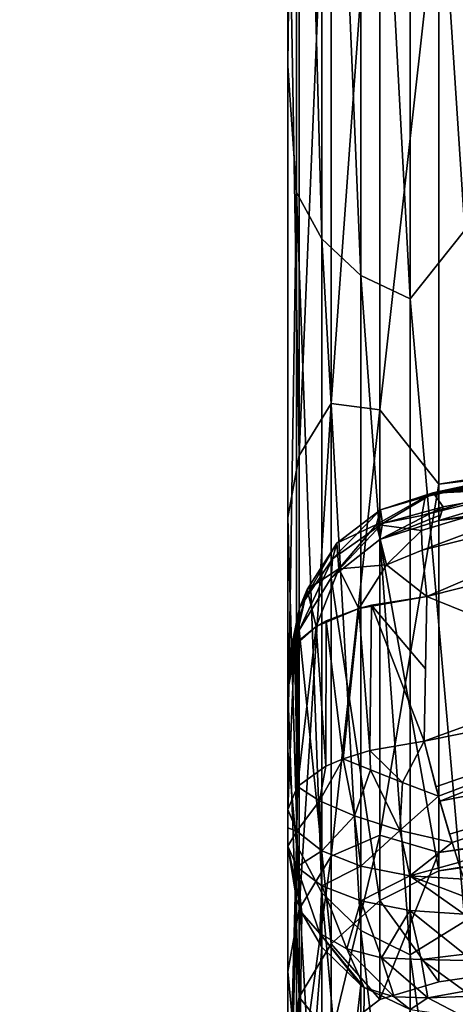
# Model space of a CAD drawing. Header units: millimetres. Extents: x -147 to 182, y -41 to 41.
# Tile 258 of 309: x 138.394 to 138.891, y -22.422 to -21.299. Entities that reach past the tile are written whole.
import ezdxf

# ---------------------------------------------------------------- set-up
doc = ezdxf.new("R2010")
doc.units = ezdxf.units.MM
doc.header["$LTSCALE"] = 51.403556
for name, color, linetype in [('101', 7, 'CONTINUOUS'), ('106', 7, 'CONTINUOUS'), ('112', 7, 'CONTINUOUS'), ('115', 7, 'CONTINUOUS'), ('116', 7, 'CONTINUOUS'), ('118', 7, 'CONTINUOUS'), ('119', 7, 'CONTINUOUS'), ('120', 7, 'CONTINUOUS'), ('121', 7, 'CONTINUOUS'), ('122', 7, 'CONTINUOUS'), ('123', 7, 'CONTINUOUS'), ('16', 7, 'CONTINUOUS'), ('96', 7, 'CONTINUOUS'), ('98', 7, 'CONTINUOUS'), ('99', 7, 'CONTINUOUS')]:
    doc.layers.add(name, color=color, linetype=linetype)

msp = doc.modelspace()

# ---------------------------------------------------------------- linework, layer by layer
at = {"layer": '101', "color": 7, "linetype": 'CONTINUOUS'}
for points in [[(138.7, -21.3516, -7.9918), (138.7, -20.284, -10.4077), (138.7098, -20.4744, -10.168), (138.7, -21.3516, -7.9918)], [(138.9018, -20.462, -10.4988), (138.9018, -21.539, -8.0616), (138.8395, -20.5896, -10.2252), (138.9018, -20.462, -10.4988)], [(138.7, -21.3516, -7.9918), (138.7098, -20.4744, -10.168), (138.7098, -21.4961, -7.7786), (138.7, -21.3516, -7.9918)], [(138.7385, -20.5246, -10.1929), (138.7385, -21.5488, -7.7977), (138.7098, -20.4744, -10.168), (138.7385, -20.5246, -10.1929)], [(138.7098, -20.4744, -10.168), (138.7385, -21.5488, -7.7977), (138.7098, -21.4961, -7.7786), (138.7098, -20.4744, -10.168)], [(138.7832, -20.5643, -10.2127), (138.7832, -21.5905, -7.8128), (138.7385, -20.5246, -10.1929), (138.7832, -20.5643, -10.2127)], [(138.7385, -20.5246, -10.1929), (138.7832, -21.5905, -7.8128), (138.7385, -21.5488, -7.7977), (138.7385, -20.5246, -10.1929)], [(138.8395, -20.5896, -10.2252), (138.8395, -21.6171, -7.8224), (138.7832, -20.5643, -10.2127), (138.8395, -20.5896, -10.2252)], [(138.7832, -20.5643, -10.2127), (138.8395, -21.6171, -7.8224), (138.7832, -21.5905, -7.8128), (138.7832, -20.5643, -10.2127)], [(138.8395, -20.5896, -10.2252), (138.9018, -21.539, -8.0616), (138.8395, -21.6171, -7.8224), (138.8395, -20.5896, -10.2252)], [(138.7, -22.1326, -5.4686), (138.7, -21.3516, -7.9918), (138.7098, -21.4961, -7.7786), (138.7, -22.1326, -5.4686)], [(138.7, -22.1326, -5.4686), (138.7098, -21.4961, -7.7786), (138.7098, -22.24, -5.2888), (138.7, -22.1326, -5.4686)], [(138.7385, -21.5488, -7.7977), (138.7385, -22.2945, -5.3017), (138.7098, -21.4961, -7.7786), (138.7385, -21.5488, -7.7977)], [(138.7098, -21.4961, -7.7786), (138.7385, -22.2945, -5.3017), (138.7098, -22.24, -5.2888), (138.7098, -21.4961, -7.7786)], [(138.9018, -21.539, -8.0616), (138.9018, -22.3269, -5.5163), (138.8395, -21.6171, -7.8224), (138.9018, -21.539, -8.0616)], [(138.7832, -21.5905, -7.8128), (138.7832, -22.3377, -5.312), (138.7385, -21.5488, -7.7977), (138.7832, -21.5905, -7.8128)], [(138.7385, -21.5488, -7.7977), (138.7832, -22.3377, -5.312), (138.7385, -22.2945, -5.3017), (138.7385, -21.5488, -7.7977)], [(138.8395, -21.6171, -7.8224), (138.8395, -22.3652, -5.3185), (138.7832, -21.5905, -7.8128), (138.8395, -21.6171, -7.8224)], [(138.7832, -21.5905, -7.8128), (138.8395, -22.3652, -5.3185), (138.7832, -22.3377, -5.312), (138.7832, -21.5905, -7.8128)], [(138.8395, -21.6171, -7.8224), (138.9018, -22.3269, -5.5163), (138.8395, -22.3652, -5.3185), (138.8395, -21.6171, -7.8224)], [(138.7, -22.6166, -2.872), (138.7, -22.1326, -5.4686), (138.7098, -22.24, -5.2888), (138.7, -22.6166, -2.872)], [(138.7, -22.6166, -2.872), (138.7098, -22.24, -5.2888), (138.7098, -22.6965, -2.7306), (138.7, -22.6166, -2.872)], [(138.7385, -22.2945, -5.3017), (138.7385, -22.7522, -2.7373), (138.7098, -22.24, -5.2888), (138.7385, -22.2945, -5.3017)], [(138.7098, -22.24, -5.2888), (138.7385, -22.7522, -2.7373), (138.7098, -22.6965, -2.7306), (138.7098, -22.24, -5.2888)], [(138.7, -22.2414, 5.0081), (138.7, -22.6714, 2.4018), (138.7098, -22.3018, 5.0217), (138.7, -22.2414, 5.0081)], [(138.7832, -22.3377, -5.312), (138.7832, -22.7962, -2.7426), (138.7385, -22.2945, -5.3017), (138.7832, -22.3377, -5.312)], [(138.7385, -22.2945, -5.3017), (138.7832, -22.7962, -2.7426), (138.7385, -22.7522, -2.7373), (138.7385, -22.2945, -5.3017)], [(138.7, -22.6714, 2.4018), (138.7098, -22.7276, 2.4582), (138.7098, -22.3018, 5.0217), (138.7, -22.6714, 2.4018)], [(138.7098, -22.3018, 5.0217), (138.7098, -22.7276, 2.4582), (138.7159, -22.3175, 5.0252), (138.7098, -22.3018, 5.0217)], [(138.7098, -22.7276, 2.4582), (138.7385, -22.3565, 5.034), (138.7159, -22.3175, 5.0252), (138.7098, -22.7276, 2.4582)], [(138.9018, -22.3269, -5.5163), (138.9018, -22.8151, -2.8968), (138.8395, -22.3652, -5.3185), (138.9018, -22.3269, -5.5163)], [(138.8395, -22.3652, -5.3185), (138.8395, -22.8243, -2.7459), (138.7832, -22.3377, -5.312), (138.8395, -22.3652, -5.3185)], [(138.7832, -22.3377, -5.312), (138.8395, -22.8243, -2.7459), (138.7832, -22.7962, -2.7426), (138.7832, -22.3377, -5.312)], [(138.7385, -22.7834, 2.4642), (138.7385, -22.3565, 5.034), (138.7098, -22.7276, 2.4582), (138.7385, -22.7834, 2.4642)], [(138.7385, -22.7834, 2.4642), (138.7833, -22.3998, 5.0437), (138.7385, -22.3565, 5.034), (138.7385, -22.7834, 2.4642)], [(138.8395, -22.3652, -5.3185), (138.9018, -22.8151, -2.8968), (138.8395, -22.8243, -2.7459), (138.8395, -22.3652, -5.3185)], [(138.7832, -22.8275, 2.469), (138.7833, -22.3998, 5.0437), (138.7385, -22.7834, 2.4642), (138.7832, -22.8275, 2.469)], [(138.7833, -22.3998, 5.0437), (138.7832, -22.8275, 2.469), (138.7871, -22.4024, 5.0443), (138.7833, -22.3998, 5.0437)], [(138.7832, -22.8275, 2.469), (138.8395, -22.4274, 5.05), (138.7871, -22.4024, 5.0443), (138.7832, -22.8275, 2.469)]]:
    msp.add_3dface(points, dxfattribs=at)
at = {"layer": '106', "color": 7, "linetype": 'CONTINUOUS'}
for points in [[(138.7, -22.1996, 5.0259), (138.7, -22.2205, 5.0169), (138.7099, -22.2243, 5.0828), (138.7, -22.1996, 5.0259)], [(138.7, -22.2205, 5.0169), (138.7, -22.2414, 5.0081), (138.7099, -22.2243, 5.0828), (138.7, -22.2205, 5.0169)], [(138.7099, -22.2243, 5.0828), (138.7, -22.2414, 5.0081), (138.7099, -22.2651, 5.0654), (138.7099, -22.2243, 5.0828)], [(138.7385, -22.2465, 5.1341), (138.7099, -22.2243, 5.0828), (138.7099, -22.2651, 5.0654), (138.7385, -22.2465, 5.1341)], [(138.7385, -22.2866, 5.117), (138.7385, -22.2465, 5.1341), (138.7099, -22.2651, 5.0654), (138.7385, -22.2866, 5.117)], [(138.783, -22.2641, 5.1748), (138.7385, -22.2465, 5.1341), (138.7385, -22.2866, 5.117), (138.783, -22.2641, 5.1748)], [(138.783, -22.3037, 5.1578), (138.783, -22.2641, 5.1748), (138.7385, -22.2866, 5.117), (138.783, -22.3037, 5.1578)], [(138.8391, -22.2753, 5.2007), (138.783, -22.2641, 5.1748), (138.783, -22.3037, 5.1578), (138.8391, -22.2753, 5.2007)], [(138.8391, -22.3148, 5.1839), (138.8391, -22.2753, 5.2007), (138.783, -22.3037, 5.1578), (138.8391, -22.3148, 5.1839)], [(138.9012, -22.2988, 5.2009), (138.9012, -22.2791, 5.2094), (138.8391, -22.2753, 5.2007), (138.9012, -22.2988, 5.2009)], [(138.9012, -22.3187, 5.1925), (138.9012, -22.2988, 5.2009), (138.8391, -22.2753, 5.2007), (138.9012, -22.3187, 5.1925)], [(138.9012, -22.3187, 5.1925), (138.8391, -22.2753, 5.2007), (138.8391, -22.3148, 5.1839), (138.9012, -22.3187, 5.1925)]]:
    msp.add_3dface(points, dxfattribs=at)
at = {"layer": '112', "color": 7, "linetype": 'CONTINUOUS'}
for points in [[(138.7, -22.2414, 5.0081), (138.7098, -22.3018, 5.0217), (138.7159, -22.3175, 5.0252), (138.7, -22.2414, 5.0081)], [(138.7, -22.2414, 5.0081), (138.7159, -22.3175, 5.0252), (138.7099, -22.2651, 5.0654), (138.7, -22.2414, 5.0081)], [(138.7099, -22.2651, 5.0654), (138.7159, -22.3175, 5.0252), (138.7363, -22.3409, 5.0655), (138.7099, -22.2651, 5.0654)], [(138.7385, -22.2866, 5.117), (138.7099, -22.2651, 5.0654), (138.7363, -22.3409, 5.0655), (138.7385, -22.2866, 5.117)], [(138.7673, -22.3585, 5.1011), (138.7385, -22.2866, 5.117), (138.7363, -22.3409, 5.0655), (138.7673, -22.3585, 5.1011)], [(138.783, -22.3037, 5.1578), (138.7385, -22.2866, 5.117), (138.7673, -22.3585, 5.1011), (138.783, -22.3037, 5.1578)], [(138.8066, -22.3687, 5.1309), (138.783, -22.3037, 5.1578), (138.7673, -22.3585, 5.1011), (138.8066, -22.3687, 5.1309)], [(138.8391, -22.3148, 5.1839), (138.783, -22.3037, 5.1578), (138.8066, -22.3687, 5.1309), (138.8391, -22.3148, 5.1839)], [(138.7159, -22.3175, 5.0252), (138.7385, -22.3565, 5.034), (138.7363, -22.3409, 5.0655), (138.7159, -22.3175, 5.0252)], [(138.8519, -22.3707, 5.1528), (138.8391, -22.3148, 5.1839), (138.8066, -22.3687, 5.1309), (138.8519, -22.3707, 5.1528)], [(138.9012, -22.3187, 5.1925), (138.8391, -22.3148, 5.1839), (138.9015, -22.3646, 5.1656), (138.9012, -22.3187, 5.1925)], [(138.9015, -22.3646, 5.1656), (138.8391, -22.3148, 5.1839), (138.8519, -22.3707, 5.1528), (138.9015, -22.3646, 5.1656)], [(138.7833, -22.3998, 5.0437), (138.7871, -22.4024, 5.0443), (138.7363, -22.3409, 5.0655), (138.7833, -22.3998, 5.0437)], [(138.7385, -22.3565, 5.034), (138.7833, -22.3998, 5.0437), (138.7363, -22.3409, 5.0655), (138.7385, -22.3565, 5.034)], [(138.7871, -22.4024, 5.0443), (138.7673, -22.3585, 5.1011), (138.7363, -22.3409, 5.0655), (138.7871, -22.4024, 5.0443)], [(138.7673, -22.3585, 5.1011), (138.7871, -22.4024, 5.0443), (138.8213, -22.413, 5.074), (138.7673, -22.3585, 5.1011)], [(138.8066, -22.3687, 5.1309), (138.7673, -22.3585, 5.1011), (138.8213, -22.413, 5.074), (138.8066, -22.3687, 5.1309)], [(138.8519, -22.3707, 5.1528), (138.8066, -22.3687, 5.1309), (138.8597, -22.4144, 5.1), (138.8519, -22.3707, 5.1528)], [(138.8597, -22.4144, 5.1), (138.8066, -22.3687, 5.1309), (138.8213, -22.413, 5.074), (138.8597, -22.4144, 5.1)], [(138.9015, -22.3718, 5.1597), (138.9015, -22.3646, 5.1656), (138.8519, -22.3707, 5.1528), (138.9015, -22.3718, 5.1597)], [(138.9017, -22.4065, 5.1209), (138.9015, -22.3718, 5.1597), (138.8519, -22.3707, 5.1528), (138.9017, -22.4065, 5.1209)], [(138.9017, -22.4065, 5.1209), (138.8519, -22.3707, 5.1528), (138.8597, -22.4144, 5.1), (138.9017, -22.4065, 5.1209)], [(138.7871, -22.4024, 5.0443), (138.8395, -22.4274, 5.05), (138.8213, -22.413, 5.074), (138.7871, -22.4024, 5.0443)], [(138.9017, -22.4128, 5.111), (138.9017, -22.4065, 5.1209), (138.8597, -22.4144, 5.1), (138.9017, -22.4128, 5.111)], [(138.8395, -22.4274, 5.05), (138.8597, -22.4144, 5.1), (138.8213, -22.413, 5.074), (138.8395, -22.4274, 5.05)], [(138.8395, -22.4274, 5.05), (138.9018, -22.4365, 5.052), (138.8597, -22.4144, 5.1), (138.8395, -22.4274, 5.05)], [(138.9018, -22.4365, 5.052), (138.9017, -22.4128, 5.111), (138.8597, -22.4144, 5.1), (138.9018, -22.4365, 5.052)]]:
    msp.add_3dface(points, dxfattribs=at)
at = {"layer": '115', "color": 7, "linetype": 'CONTINUOUS'}
for points in [[(139.0166, -21.8472, 4.8348), (138.8722, -21.8701, 4.825), (138.9975, -21.8324, 4.8826), (139.0166, -21.8472, 4.8348)], [(138.9975, -21.8324, 4.8826), (138.8722, -21.8701, 4.825), (138.8772, -21.8544, 4.8686), (138.9975, -21.8324, 4.8826)], [(138.8772, -21.8544, 4.8686), (138.8722, -21.8701, 4.825), (138.8745, -21.8636, 4.8471), (138.8772, -21.8544, 4.8686)]]:
    msp.add_3dface(points, dxfattribs=at)
at = {"layer": '116', "color": 7, "linetype": 'CONTINUOUS'}
for points in [[(138.7491, -21.7367, -5.6654), (138.7491, -20.9184, -8.1855), (138.7127, -21.7959, -5.6808), (138.7491, -21.7367, -5.6654)], [(138.7127, -21.7959, -5.6808), (138.7491, -20.9184, -8.1855), (138.7127, -20.9754, -8.2078), (138.7127, -21.7959, -5.6808)], [(138.7491, -21.7367, -5.6654), (138.8047, -20.9682, -7.9318), (138.7491, -20.9184, -8.1855), (138.7491, -21.7367, -5.6654)], [(138.8047, -21.744, -5.4569), (138.8047, -20.9682, -7.9318), (138.7491, -21.7367, -5.6654), (138.8047, -21.744, -5.4569)], [(138.8047, -21.744, -5.4569), (138.8722, -21.1417, -7.39), (138.8047, -20.9682, -7.9318), (138.8047, -21.744, -5.4569)], [(138.7, -21.0443, -8.2239), (138.7127, -21.7959, -5.6808), (138.7127, -20.9754, -8.2078), (138.7, -21.0443, -8.2239)], [(138.7, -21.0443, -8.2239), (138.7, -21.8665, -5.6879), (138.7127, -21.7959, -5.6808), (138.7, -21.0443, -8.2239)], [(138.8722, -21.8286, -5.0096), (138.8722, -21.1417, -7.39), (138.8047, -21.744, -5.4569), (138.8722, -21.8286, -5.0096)], [(138.7491, -22.2526, -3.0664), (138.7491, -21.7367, -5.6654), (138.7127, -22.3132, -3.0748), (138.7491, -22.2526, -3.0664)], [(138.7127, -22.3132, -3.0748), (138.7491, -21.7367, -5.6654), (138.7127, -21.7959, -5.6808), (138.7127, -22.3132, -3.0748)], [(138.7491, -22.2526, -3.0664), (138.8047, -21.744, -5.4569), (138.7491, -21.7367, -5.6654), (138.7491, -22.2526, -3.0664)], [(138.8047, -22.2287, -2.909), (138.8047, -21.744, -5.4569), (138.7491, -22.2526, -3.0664), (138.8047, -22.2287, -2.909)], [(138.8047, -22.2287, -2.909), (138.8722, -21.8286, -5.0096), (138.8047, -21.744, -5.4569), (138.8047, -22.2287, -2.909)], [(138.7, -21.8665, -5.6879), (138.7127, -22.3132, -3.0748), (138.7127, -21.7959, -5.6808), (138.7, -21.8665, -5.6879)], [(138.8722, -22.2484, -2.5678), (138.8722, -21.8286, -5.0096), (138.8047, -22.2287, -2.909), (138.8722, -22.2484, -2.5678)], [(138.7, -21.8665, -5.6879), (138.7, -22.3841, -3.0737), (138.7127, -22.3132, -3.0748), (138.7, -21.8665, -5.6879)], [(138.8722, -21.8701, 4.825), (138.8722, -22.2693, 2.3798), (138.8047, -21.8918, 4.8298), (138.8722, -21.8701, 4.825)], [(138.8047, -21.8918, 4.8298), (138.8047, -22.3032, 2.269), (138.7491, -21.9354, 4.8394), (138.8047, -21.8918, 4.8298)], [(138.8047, -21.8918, 4.8298), (138.8722, -22.2693, 2.3798), (138.8047, -22.3032, 2.269), (138.8047, -21.8918, 4.8298)], [(138.7491, -21.9354, 4.8394), (138.7491, -22.3526, 2.2228), (138.7127, -21.9952, 4.8526), (138.7491, -21.9354, 4.8394)], [(138.7491, -21.9354, 4.8394), (138.8047, -22.3032, 2.269), (138.7491, -22.3526, 2.2228), (138.7491, -21.9354, 4.8394)], [(138.7, -22.0636, 4.8676), (138.7127, -21.9952, 4.8526), (138.7127, -22.4135, 2.2288), (138.7, -22.0636, 4.8676)], [(138.7127, -21.9952, 4.8526), (138.7491, -22.3526, 2.2228), (138.7127, -22.4135, 2.2288), (138.7127, -21.9952, 4.8526)], [(138.7, -22.4821, 2.2475), (138.7, -22.0636, 4.8676), (138.7127, -22.4135, 2.2288), (138.7, -22.4821, 2.2475)], [(138.8047, -22.416, -0.3222), (138.8047, -22.2287, -2.909), (138.7491, -22.4588, -0.4248), (138.8047, -22.416, -0.3222)], [(138.7491, -22.4588, -0.4248), (138.8047, -22.2287, -2.909), (138.7491, -22.2526, -3.0664), (138.7491, -22.4588, -0.4248)], [(138.8047, -22.416, -0.3222), (138.8722, -22.2484, -2.5678), (138.8047, -22.2287, -2.909), (138.8047, -22.416, -0.3222)], [(138.8722, -22.3959, -0.0946), (138.8722, -22.2484, -2.5678), (138.8047, -22.416, -0.3222), (138.8722, -22.3959, -0.0946)], [(138.7491, -22.4588, -0.4248), (138.7491, -22.2526, -3.0664), (138.7127, -22.5201, -0.4259), (138.7491, -22.4588, -0.4248)], [(138.7127, -22.5201, -0.4259), (138.7491, -22.2526, -3.0664), (138.7127, -22.3132, -3.0748), (138.7127, -22.5201, -0.4259)], [(138.8722, -22.2693, 2.3798), (138.8722, -22.3959, -0.0946), (138.8047, -22.3032, 2.269), (138.8722, -22.2693, 2.3798)], [(138.8047, -22.3032, 2.269), (138.8047, -22.416, -0.3222), (138.7491, -22.3526, 2.2228), (138.8047, -22.3032, 2.269)], [(138.8047, -22.3032, 2.269), (138.8722, -22.3959, -0.0946), (138.8047, -22.416, -0.3222), (138.8047, -22.3032, 2.269)], [(138.7, -22.3841, -3.0737), (138.7127, -22.5201, -0.4259), (138.7127, -22.3132, -3.0748), (138.7, -22.3841, -3.0737)], [(138.7491, -22.3526, 2.2228), (138.7491, -22.4588, -0.4248), (138.7127, -22.4135, 2.2288), (138.7491, -22.3526, 2.2228)], [(138.7491, -22.3526, 2.2228), (138.8047, -22.416, -0.3222), (138.7491, -22.4588, -0.4248), (138.7491, -22.3526, 2.2228)], [(138.7, -22.3841, -3.0737), (138.7, -22.5903, -0.4156), (138.7127, -22.5201, -0.4259), (138.7, -22.3841, -3.0737)], [(138.7, -22.5903, -0.4156), (138.7, -22.4821, 2.2475), (138.7127, -22.4135, 2.2288), (138.7, -22.5903, -0.4156)], [(138.7, -22.5903, -0.4156), (138.7127, -22.4135, 2.2288), (138.7127, -22.5201, -0.4259), (138.7, -22.5903, -0.4156)], [(138.7127, -22.4135, 2.2288), (138.7491, -22.4588, -0.4248), (138.7127, -22.5201, -0.4259), (138.7127, -22.4135, 2.2288)]]:
    msp.add_3dface(points, dxfattribs=at)
at = {"layer": '118', "color": 7, "linetype": 'CONTINUOUS'}
for points in [[(138.8772, -21.8544, 4.8686), (138.8745, -21.8636, 4.8471), (138.8047, -21.8918, 4.8298), (138.8772, -21.8544, 4.8686)], [(138.8772, -21.8544, 4.8686), (138.8047, -21.8918, 4.8298), (138.808, -21.8735, 4.8777), (138.8772, -21.8544, 4.8686)], [(138.8745, -21.8636, 4.8471), (138.8722, -21.8701, 4.825), (138.8047, -21.8918, 4.8298), (138.8745, -21.8636, 4.8471)], [(138.8047, -21.8918, 4.8298), (138.7491, -21.9354, 4.8394), (138.808, -21.8735, 4.8777), (138.8047, -21.8918, 4.8298)], [(138.808, -21.8735, 4.8777), (138.7491, -21.9354, 4.8394), (138.7508, -21.9136, 4.8968), (138.808, -21.8735, 4.8777)], [(138.7491, -21.9354, 4.8394), (138.7127, -21.9952, 4.8526), (138.7508, -21.9136, 4.8968), (138.7491, -21.9354, 4.8394)], [(138.7508, -21.9136, 4.8968), (138.7127, -21.9952, 4.8526), (138.7131, -21.9695, 4.9234), (138.7508, -21.9136, 4.8968)], [(138.7, -22.0636, 4.8676), (138.7, -22.0512, 4.9114), (138.7131, -21.9695, 4.9234), (138.7, -22.0636, 4.8676)], [(138.7127, -21.9952, 4.8526), (138.7, -22.0636, 4.8676), (138.7131, -21.9695, 4.9234), (138.7127, -21.9952, 4.8526)], [(138.7, -22.0512, 4.9114), (138.7, -22.0338, 4.9541), (138.7131, -21.9695, 4.9234), (138.7, -22.0512, 4.9114)]]:
    msp.add_3dface(points, dxfattribs=at)
at = {"layer": '119', "color": 7, "linetype": 'CONTINUOUS'}
for points in [[(139.0716, -22.0429, 5.2324), (138.8553, -22.1218, 5.2046), (139.2459, -22.043, 5.2817), (139.0716, -22.0429, 5.2324)], [(139.2459, -22.043, 5.2817), (138.8553, -22.1218, 5.2046), (138.8686, -22.1737, 5.2217), (139.2459, -22.043, 5.2817)], [(138.8716, -22.1845, 5.2233), (139.2459, -22.043, 5.2817), (138.8686, -22.1737, 5.2217), (138.8716, -22.1845, 5.2233)], [(138.8732, -22.1902, 5.2238), (139.2459, -22.043, 5.2817), (138.8716, -22.1845, 5.2233), (138.8732, -22.1902, 5.2238)], [(139.2459, -22.043, 5.2817), (138.8732, -22.1902, 5.2238), (139.2747, -22.1104, 5.28), (139.2459, -22.043, 5.2817)], [(139.2747, -22.1104, 5.28), (138.8732, -22.1902, 5.2238), (138.8843, -22.2276, 5.2233), (139.2747, -22.1104, 5.28)], [(138.8873, -22.2371, 5.2219), (139.2747, -22.1104, 5.28), (138.8843, -22.2276, 5.2233), (138.8873, -22.2371, 5.2219)], [(138.8947, -22.2599, 5.2165), (139.2747, -22.1104, 5.28), (138.8873, -22.2371, 5.2219), (138.8947, -22.2599, 5.2165)]]:
    msp.add_3dface(points, dxfattribs=at)
at = {"layer": '120', "color": 7, "linetype": 'CONTINUOUS'}
for points in [[(138.8306, -22.1688, 5.2109), (138.8553, -22.1218, 5.2046), (138.7933, -22.1321, 5.181), (138.8306, -22.1688, 5.2109)], [(138.8716, -22.1845, 5.2233), (138.8553, -22.1218, 5.2046), (138.8306, -22.1688, 5.2109), (138.8716, -22.1845, 5.2233)], [(138.8553, -22.1218, 5.2046), (138.8716, -22.1845, 5.2233), (138.8686, -22.1737, 5.2217), (138.8553, -22.1218, 5.2046)], [(138.7628, -22.1416, 5.1593), (138.794, -22.1542, 5.1893), (138.7933, -22.1321, 5.181), (138.7628, -22.1416, 5.1593)], [(138.794, -22.1542, 5.1893), (138.8306, -22.1688, 5.2109), (138.7933, -22.1321, 5.181), (138.794, -22.1542, 5.1893)], [(138.711, -22.1735, 5.0859), (138.7358, -22.1898, 5.1396), (138.7432, -22.1501, 5.1397), (138.711, -22.1735, 5.0859)], [(138.7358, -22.1898, 5.1396), (138.7759, -22.2069, 5.1826), (138.7628, -22.1416, 5.1593), (138.7358, -22.1898, 5.1396)], [(138.7358, -22.1898, 5.1396), (138.7628, -22.1416, 5.1593), (138.7432, -22.1501, 5.1397), (138.7358, -22.1898, 5.1396)], [(138.7759, -22.2069, 5.1826), (138.794, -22.1542, 5.1893), (138.7628, -22.1416, 5.1593), (138.7759, -22.2069, 5.1826)], [(138.7759, -22.2069, 5.1826), (138.8277, -22.2234, 5.2108), (138.794, -22.1542, 5.1893), (138.7759, -22.2069, 5.1826)], [(138.8277, -22.2234, 5.2108), (138.8306, -22.1688, 5.2109), (138.794, -22.1542, 5.1893), (138.8277, -22.2234, 5.2108)], [(138.8277, -22.2234, 5.2108), (138.8716, -22.1845, 5.2233), (138.8306, -22.1688, 5.2109), (138.8277, -22.2234, 5.2108)], [(138.7, -22.1996, 5.0259), (138.7099, -22.2243, 5.0828), (138.711, -22.1735, 5.0859), (138.7, -22.1996, 5.0259)], [(138.711, -22.1735, 5.0859), (138.7099, -22.2243, 5.0828), (138.7358, -22.1898, 5.1396), (138.711, -22.1735, 5.0859)], [(138.7099, -22.2243, 5.0828), (138.7385, -22.2465, 5.1341), (138.7358, -22.1898, 5.1396), (138.7099, -22.2243, 5.0828)], [(138.7358, -22.1898, 5.1396), (138.7385, -22.2465, 5.1341), (138.7759, -22.2069, 5.1826), (138.7358, -22.1898, 5.1396)], [(138.8873, -22.2371, 5.2219), (138.8716, -22.1845, 5.2233), (138.8277, -22.2234, 5.2108), (138.8873, -22.2371, 5.2219)], [(138.8732, -22.1902, 5.2238), (138.8716, -22.1845, 5.2233), (138.8873, -22.2371, 5.2219), (138.8732, -22.1902, 5.2238)], [(138.8732, -22.1902, 5.2238), (138.8873, -22.2371, 5.2219), (138.8843, -22.2276, 5.2233), (138.8732, -22.1902, 5.2238)], [(138.7385, -22.2465, 5.1341), (138.783, -22.2641, 5.1748), (138.7759, -22.2069, 5.1826), (138.7385, -22.2465, 5.1341)], [(138.7759, -22.2069, 5.1826), (138.783, -22.2641, 5.1748), (138.8277, -22.2234, 5.2108), (138.7759, -22.2069, 5.1826)], [(138.783, -22.2641, 5.1748), (138.8391, -22.2753, 5.2007), (138.8277, -22.2234, 5.2108), (138.783, -22.2641, 5.1748)], [(138.8391, -22.2753, 5.2007), (138.8873, -22.2371, 5.2219), (138.8277, -22.2234, 5.2108), (138.8391, -22.2753, 5.2007)], [(138.8391, -22.2753, 5.2007), (138.8947, -22.2599, 5.2165), (138.8873, -22.2371, 5.2219), (138.8391, -22.2753, 5.2007)], [(138.8391, -22.2753, 5.2007), (138.9012, -22.2791, 5.2094), (138.8947, -22.2599, 5.2165), (138.8391, -22.2753, 5.2007)]]:
    msp.add_3dface(points, dxfattribs=at)
at = {"layer": '121', "color": 7, "linetype": 'CONTINUOUS'}
for points in [[(138.8568, -22.039, 5.1691), (138.8584, -21.9565, 5.1338), (138.7952, -21.9665, 5.1106), (138.8568, -22.039, 5.1691)], [(138.7437, -21.9845, 5.0687), (138.7628, -22.1416, 5.1593), (138.7809, -21.9703, 5.1017), (138.7437, -21.9845, 5.0687)], [(138.7628, -22.1416, 5.1593), (138.7933, -22.1321, 5.181), (138.7809, -21.9703, 5.1017), (138.7628, -22.1416, 5.1593)], [(138.7809, -21.9703, 5.1017), (138.7933, -22.1321, 5.181), (138.7952, -21.9665, 5.1106), (138.7809, -21.9703, 5.1017)], [(138.7933, -22.1321, 5.181), (138.8553, -22.1218, 5.2046), (138.7952, -21.9665, 5.1106), (138.7933, -22.1321, 5.181)], [(138.8553, -22.1218, 5.2046), (138.8568, -22.039, 5.1691), (138.7952, -21.9665, 5.1106), (138.8553, -22.1218, 5.2046)], [(138.711, -22.1735, 5.0859), (138.7432, -22.1501, 5.1397), (138.7321, -21.9908, 5.054), (138.711, -22.1735, 5.0859)], [(138.7111, -22.0078, 5.0145), (138.711, -22.1735, 5.0859), (138.7321, -21.9908, 5.054), (138.7111, -22.0078, 5.0145)], [(138.7321, -21.9908, 5.054), (138.7432, -22.1501, 5.1397), (138.7437, -21.9845, 5.0687), (138.7321, -21.9908, 5.054)], [(138.7432, -22.1501, 5.1397), (138.7628, -22.1416, 5.1593), (138.7437, -21.9845, 5.0687), (138.7432, -22.1501, 5.1397)], [(138.7, -22.0338, 4.9541), (138.7, -22.1996, 5.0259), (138.7074, -22.0125, 5.0037), (138.7, -22.0338, 4.9541)], [(138.7, -22.1996, 5.0259), (138.711, -22.1735, 5.0859), (138.7074, -22.0125, 5.0037), (138.7, -22.1996, 5.0259)], [(138.7074, -22.0125, 5.0037), (138.711, -22.1735, 5.0859), (138.7111, -22.0078, 5.0145), (138.7074, -22.0125, 5.0037)], [(138.7, -22.0338, 4.9541), (138.7, -22.1166, 4.9898), (138.7, -22.1996, 5.0259), (138.7, -22.0338, 4.9541)]]:
    msp.add_3dface(points, dxfattribs=at)
at = {"layer": '122', "color": 7, "linetype": 'CONTINUOUS'}
for points in [[(138.8055, -21.8578, 4.9447), (138.801, -21.8745, 5.0235), (138.8564, -21.843, 4.9951), (138.8055, -21.8578, 4.9447)], [(138.801, -21.8745, 5.0235), (138.8526, -21.8645, 5.0495), (138.8564, -21.843, 4.9951), (138.801, -21.8745, 5.0235)], [(138.866, -21.839, 4.9244), (138.8055, -21.8578, 4.9447), (138.8654, -21.8386, 4.9279), (138.866, -21.839, 4.9244)], [(138.8055, -21.8578, 4.9447), (138.8568, -21.8419, 4.9904), (138.8654, -21.8386, 4.9279), (138.8055, -21.8578, 4.9447)], [(138.866, -21.839, 4.9244), (138.808, -21.8735, 4.8777), (138.8055, -21.8578, 4.9447), (138.866, -21.839, 4.9244)], [(138.8055, -21.8578, 4.9447), (138.8564, -21.843, 4.9951), (138.8568, -21.8419, 4.9904), (138.8055, -21.8578, 4.9447)], [(138.8772, -21.8544, 4.8686), (138.808, -21.8735, 4.8777), (138.866, -21.839, 4.9244), (138.8772, -21.8544, 4.8686)], [(138.808, -21.8735, 4.8777), (138.7508, -21.9136, 4.8968), (138.8055, -21.8578, 4.9447), (138.808, -21.8735, 4.8777)], [(138.8055, -21.8578, 4.9447), (138.7508, -21.9136, 4.8968), (138.7558, -21.8957, 4.9662), (138.8055, -21.8578, 4.9447)], [(138.8055, -21.8578, 4.9447), (138.7558, -21.8957, 4.9662), (138.801, -21.8745, 5.0235), (138.8055, -21.8578, 4.9447)], [(138.8523, -21.8813, 5.0744), (138.8526, -21.8645, 5.0495), (138.801, -21.8745, 5.0235), (138.8523, -21.8813, 5.0744)], [(138.7558, -21.8957, 4.9662), (138.7579, -21.9253, 5.0437), (138.801, -21.8745, 5.0235), (138.7558, -21.8957, 4.9662)], [(138.7579, -21.9253, 5.0437), (138.8124, -21.9204, 5.0937), (138.801, -21.8745, 5.0235), (138.7579, -21.9253, 5.0437)], [(138.8124, -21.9204, 5.0937), (138.8523, -21.8813, 5.0744), (138.801, -21.8745, 5.0235), (138.8124, -21.9204, 5.0937)], [(138.8523, -21.8813, 5.0744), (138.8124, -21.9204, 5.0937), (138.8531, -21.904, 5.0989), (138.8523, -21.8813, 5.0744)], [(138.7508, -21.9136, 4.8968), (138.7131, -21.9695, 4.9234), (138.7558, -21.8957, 4.9662), (138.7508, -21.9136, 4.8968)], [(138.7558, -21.8957, 4.9662), (138.7131, -21.9695, 4.9234), (138.7218, -21.9488, 4.9863), (138.7558, -21.8957, 4.9662)], [(138.7558, -21.8957, 4.9662), (138.7218, -21.9488, 4.9863), (138.7579, -21.9253, 5.0437), (138.7558, -21.8957, 4.9662)], [(138.8124, -21.9204, 5.0937), (138.8584, -21.9565, 5.1338), (138.8531, -21.904, 5.0989), (138.8124, -21.9204, 5.0937)], [(138.7218, -21.9488, 4.9863), (138.7321, -21.9908, 5.054), (138.7579, -21.9253, 5.0437), (138.7218, -21.9488, 4.9863)], [(138.7321, -21.9908, 5.054), (138.7809, -21.9703, 5.1017), (138.7579, -21.9253, 5.0437), (138.7321, -21.9908, 5.054)], [(138.7809, -21.9703, 5.1017), (138.8124, -21.9204, 5.0937), (138.7579, -21.9253, 5.0437), (138.7809, -21.9703, 5.1017)], [(138.7809, -21.9703, 5.1017), (138.8584, -21.9565, 5.1338), (138.8124, -21.9204, 5.0937), (138.7809, -21.9703, 5.1017)], [(138.7131, -21.9695, 4.9234), (138.7, -22.0338, 4.9541), (138.7218, -21.9488, 4.9863), (138.7131, -21.9695, 4.9234)], [(138.7, -22.0338, 4.9541), (138.7074, -22.0125, 5.0037), (138.7218, -21.9488, 4.9863), (138.7, -22.0338, 4.9541)], [(138.7074, -22.0125, 5.0037), (138.7321, -21.9908, 5.054), (138.7218, -21.9488, 4.9863), (138.7074, -22.0125, 5.0037)], [(138.8584, -21.9565, 5.1338), (138.7809, -21.9703, 5.1017), (138.7952, -21.9665, 5.1106), (138.8584, -21.9565, 5.1338)], [(138.7321, -21.9908, 5.054), (138.7437, -21.9845, 5.0687), (138.7809, -21.9703, 5.1017), (138.7321, -21.9908, 5.054)], [(138.7074, -22.0125, 5.0037), (138.7111, -22.0078, 5.0145), (138.7321, -21.9908, 5.054), (138.7074, -22.0125, 5.0037)]]:
    msp.add_3dface(points, dxfattribs=at)
at = {"layer": '123', "color": 7, "linetype": 'CONTINUOUS'}
for points in [[(138.8564, -21.843, 4.9951), (138.8526, -21.8645, 5.0495), (139.1704, -21.7686, 5.0347), (138.8564, -21.843, 4.9951)], [(138.8526, -21.8645, 5.0495), (139.161, -21.7888, 5.0971), (139.1704, -21.7686, 5.0347), (138.8526, -21.8645, 5.0495)], [(138.8564, -21.843, 4.9951), (139.1704, -21.7686, 5.0347), (139.1857, -21.7695, 4.9702), (138.8564, -21.843, 4.9951)], [(138.8568, -21.8419, 4.9904), (138.8564, -21.843, 4.9951), (139.1857, -21.7695, 4.9702), (138.8568, -21.8419, 4.9904)], [(138.8654, -21.8386, 4.9279), (138.8568, -21.8419, 4.9904), (139.1857, -21.7695, 4.9702), (138.8654, -21.8386, 4.9279)], [(139.2056, -21.7913, 4.9108), (138.8654, -21.8386, 4.9279), (139.1857, -21.7695, 4.9702), (139.2056, -21.7913, 4.9108)], [(138.8523, -21.8813, 5.0744), (138.8531, -21.904, 5.0989), (139.161, -21.7888, 5.0971), (138.8523, -21.8813, 5.0744)], [(138.8526, -21.8645, 5.0495), (138.8523, -21.8813, 5.0744), (139.161, -21.7888, 5.0971), (138.8526, -21.8645, 5.0495)], [(138.8531, -21.904, 5.0989), (139.1587, -21.8277, 5.1507), (139.161, -21.7888, 5.0971), (138.8531, -21.904, 5.0989)], [(139.2056, -21.7913, 4.9108), (138.866, -21.839, 4.9244), (138.8654, -21.8386, 4.9279), (139.2056, -21.7913, 4.9108)], [(139.2056, -21.7913, 4.9108), (139.1119, -21.8104, 4.8974), (138.866, -21.839, 4.9244), (139.2056, -21.7913, 4.9108)], [(139.1119, -21.8104, 4.8974), (139.053, -21.8219, 4.8896), (138.866, -21.839, 4.9244), (139.1119, -21.8104, 4.8974)], [(139.053, -21.8219, 4.8896), (138.9975, -21.8324, 4.8826), (138.866, -21.839, 4.9244), (139.053, -21.8219, 4.8896)], [(138.8531, -21.904, 5.0989), (138.8584, -21.9565, 5.1338), (139.1587, -21.8277, 5.1507), (138.8531, -21.904, 5.0989)], [(138.8584, -21.9565, 5.1338), (139.1659, -21.8792, 5.1893), (139.1587, -21.8277, 5.1507), (138.8584, -21.9565, 5.1338)], [(138.9975, -21.8324, 4.8826), (138.8772, -21.8544, 4.8686), (138.866, -21.839, 4.9244), (138.9975, -21.8324, 4.8826)]]:
    msp.add_3dface(points, dxfattribs=at)
at = {"layer": '16', "color": 7, "linetype": 'CONTINUOUS'}
for points in [[(139.023, -20.1224, -2.0135), (139.023, -20.2213, 0.2521), (137.3009, -21.327, 0), (139.023, -20.1224, -2.0135)], [(137.3009, -21.1828, -2.4759), (139.023, -20.1224, -2.0135), (137.3009, -21.327, 0), (137.3009, -21.1828, -2.4759)], [(137.3009, -21.327, 0), (139.023, -20.2213, 0.2521), (137.3009, -21.1828, 2.4759), (137.3009, -21.327, 0)]]:
    msp.add_3dface(points, dxfattribs=at)
at = {"layer": '96', "color": 7, "linetype": 'CONTINUOUS'}
for points in [[(138.7, -21.3516, -7.9918), (138.7, -21.0443, -8.2239), (138.7, -20.284, -10.4077), (138.7, -21.3516, -7.9918)], [(138.7, -21.8665, -5.6879), (138.7, -21.0443, -8.2239), (138.7, -21.3516, -7.9918), (138.7, -21.8665, -5.6879)], [(138.7, -22.1326, -5.4686), (138.7, -21.8665, -5.6879), (138.7, -21.3516, -7.9918), (138.7, -22.1326, -5.4686)], [(138.7, -22.3841, -3.0737), (138.7, -21.8665, -5.6879), (138.7, -22.1326, -5.4686), (138.7, -22.3841, -3.0737)], [(138.7, -22.0338, 4.9541), (138.7, -22.0512, 4.9114), (138.7, -22.2205, 5.0169), (138.7, -22.0338, 4.9541)], [(138.7, -22.1166, 4.9898), (138.7, -22.0338, 4.9541), (138.7, -22.2205, 5.0169), (138.7, -22.1166, 4.9898)], [(138.7, -22.0512, 4.9114), (138.7, -22.0636, 4.8676), (138.7, -22.2414, 5.0081), (138.7, -22.0512, 4.9114)], [(138.7, -22.2205, 5.0169), (138.7, -22.0512, 4.9114), (138.7, -22.2414, 5.0081), (138.7, -22.2205, 5.0169)], [(138.7, -22.0636, 4.8676), (138.7, -22.4821, 2.2475), (138.7, -22.6714, 2.4018), (138.7, -22.0636, 4.8676)], [(138.7, -22.2414, 5.0081), (138.7, -22.0636, 4.8676), (138.7, -22.6714, 2.4018), (138.7, -22.2414, 5.0081)], [(138.7, -22.1996, 5.0259), (138.7, -22.1166, 4.9898), (138.7, -22.2205, 5.0169), (138.7, -22.1996, 5.0259)], [(138.7, -22.6166, -2.872), (138.7, -22.3841, -3.0737), (138.7, -22.1326, -5.4686), (138.7, -22.6166, -2.872)], [(138.7, -22.5903, -0.4156), (138.7, -22.3841, -3.0737), (138.7, -22.6166, -2.872), (138.7, -22.5903, -0.4156)]]:
    msp.add_3dface(points, dxfattribs=at)
at = {"layer": '98', "color": 7, "linetype": 'CONTINUOUS'}
for points in [[(138.8584, -21.9565, 5.1338), (139.0716, -22.0429, 5.2324), (139.1659, -21.8792, 5.1893), (138.8584, -21.9565, 5.1338)], [(138.8553, -22.1218, 5.2046), (139.0716, -22.0429, 5.2324), (138.8584, -21.9565, 5.1338), (138.8553, -22.1218, 5.2046)], [(138.8568, -22.039, 5.1691), (138.8553, -22.1218, 5.2046), (138.8584, -21.9565, 5.1338), (138.8568, -22.039, 5.1691)]]:
    msp.add_3dface(points, dxfattribs=at)
at = {"layer": '99', "color": 7, "linetype": 'CONTINUOUS'}
for points in [[(150.5846, -20.4347, -3.6032), (150.5846, -19.8782, -5.9514), (138.8722, -21.8286, -5.0096), (150.5846, -20.4347, -3.6032)], [(138.8722, -21.8286, -5.0096), (150.5846, -19.8782, -5.9514), (138.8722, -21.1417, -7.39), (138.8722, -21.8286, -5.0096)], [(150.5846, -20.7149, -1.2063), (150.5846, -20.4347, -3.6032), (138.8722, -22.2484, -2.5678), (150.5846, -20.7149, -1.2063)], [(138.8722, -22.2484, -2.5678), (150.5846, -20.4347, -3.6032), (138.8722, -21.8286, -5.0096), (138.8722, -22.2484, -2.5678)], [(150.5846, -20.4348, 3.603), (150.5846, -20.7149, 1.2066), (138.8722, -22.2693, 2.3798), (150.5846, -20.4348, 3.603)], [(139.0166, -21.8472, 4.8348), (150.5846, -20.4348, 3.603), (138.8722, -21.8701, 4.825), (139.0166, -21.8472, 4.8348)], [(138.8722, -21.8701, 4.825), (150.5846, -20.4348, 3.603), (138.8722, -22.2693, 2.3798), (138.8722, -21.8701, 4.825)], [(150.5846, -20.7149, 1.2066), (150.5846, -20.7149, -1.2063), (138.8722, -22.3959, -0.0946), (150.5846, -20.7149, 1.2066)], [(138.8722, -22.3959, -0.0946), (150.5846, -20.7149, -1.2063), (138.8722, -22.2484, -2.5678), (138.8722, -22.3959, -0.0946)], [(138.8722, -22.2693, 2.3798), (150.5846, -20.7149, 1.2066), (138.8722, -22.3959, -0.0946), (138.8722, -22.2693, 2.3798)]]:
    msp.add_3dface(points, dxfattribs=at)

doc.saveas('drawing.dxf')
